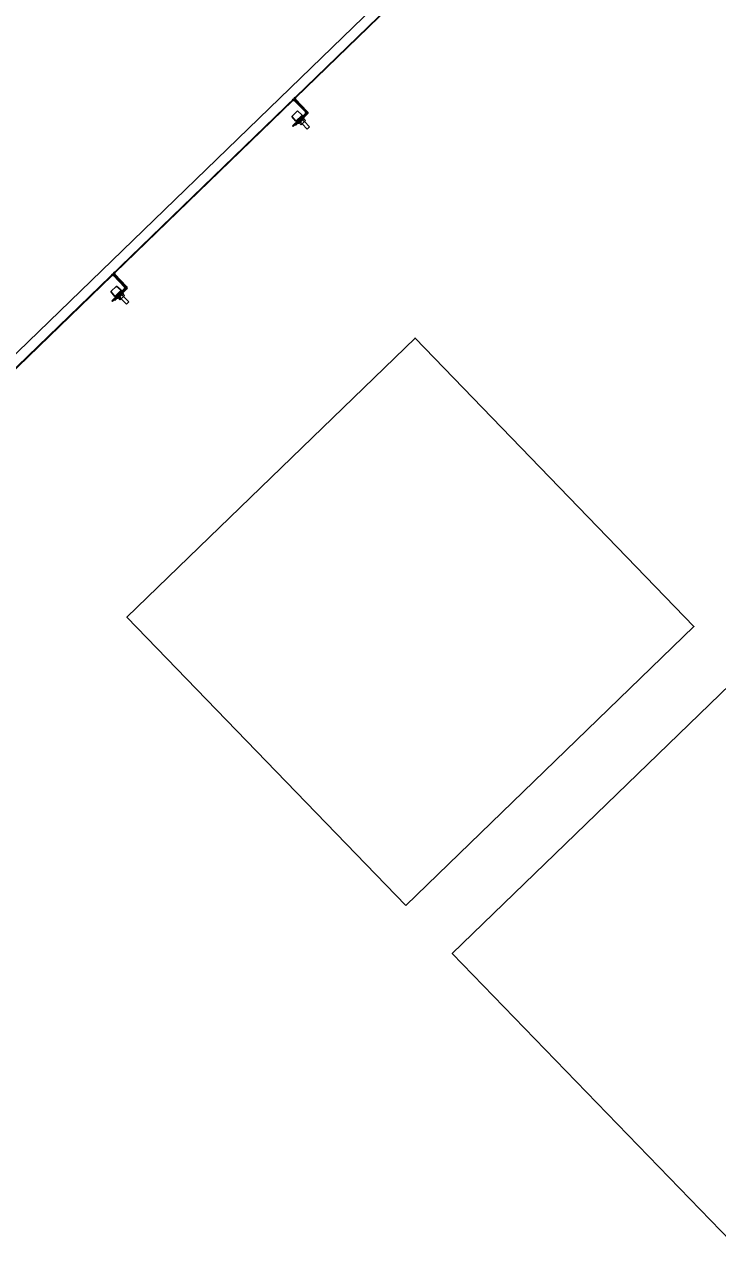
# Model space of a CAD drawing. Extents: x 468143 to 491361, y 1438528 to 1468730.
# Drawn here: x 490355.5 to 490358.96, y 1467633.52 to 1467639.59 of the extents above; entities that cross this region are included whole.
import ezdxf

# ---------------------------------------------------------------- set-up
doc = ezdxf.new("R2010")
doc.units = 0
doc.layers.add('Default', color=7, linetype='Continuous')
doc.layers.add('Xreference_dp', color=7, linetype='Continuous')

# ---------------------------------------------------------------- blocks, each defined once
blk = doc.blocks.new('Col 24x24')
at = {"layer": 'Default'}
blk.add_lwpolyline([(-11.999976, -11.999976), (-11.999976, 11.999976), (11.999976, 11.999976), (11.999976, -11.999976), (-11.999976, -11.999976)], dxfattribs=at)
blk.add_lwpolyline([(-11.999976, -11.999976), (11.999976, -11.999976), (11.999976, 11.999976), (-11.999976, 11.999976)], close=True, dxfattribs=at)

msp = doc.modelspace()

# ---------------------------------------------------------------- linework, layer by layer
at = {"layer": 'Xreference_dp'}
for p, q in [((490357.7361, 1467640.0827), (490352.893, 1467635.3955)), ((490357.7361, 1467640.0827), (490352.893, 1467635.3955)), ((490356.8506, 1467639.2198), (490357.739, 1467640.0796)), ((490356.8506, 1467639.2198), (490357.739, 1467640.0796)), ((490357.6024, 1467640.0218), (490352.9582, 1467635.527)), ((490357.6024, 1467640.0218), (490352.9582, 1467635.527)), ((490355.9488, 1467638.3471), (490356.8373, 1467639.2069)), ((490355.9488, 1467638.3471), (490356.8373, 1467639.2069)), ((490356.8443, 1467639.2068), (490356.8999, 1467639.1493)), ((490356.8443, 1467639.2068), (490356.8999, 1467639.1493)), ((490356.9064, 1467639.1488), (490356.8474, 1467639.2098)), ((490356.9064, 1467639.1488), (490356.8474, 1467639.2098)), ((490356.9095, 1467639.1518), (490356.8505, 1467639.2128)), ((490356.9095, 1467639.1518), (490356.8505, 1467639.2128)), ((490356.8318, 1467639.1268), (490356.8601, 1467639.1542)), ((490356.8318, 1467639.1268), (490356.8601, 1467639.1542)), ((490356.8601, 1467639.1542), (490356.8834, 1467639.1336)), ((490356.8601, 1467639.1542), (490356.8834, 1467639.1336)), ((490356.8318, 1467639.1268), (490356.8516, 1467639.1028)), ((490356.8318, 1467639.1268), (490356.8516, 1467639.1028)), ((490356.8998, 1467639.1424), (490356.8357, 1467639.0803)), ((490356.8998, 1467639.1424), (490356.8357, 1467639.0803)), ((490356.9028, 1467639.1393), (490356.8387, 1467639.0773)), ((490356.9028, 1467639.1393), (490356.8387, 1467639.0773)), ((490356.8485, 1467639.0859), (490356.9063, 1467639.1418)), ((490356.8485, 1467639.0859), (490356.9063, 1467639.1418)), ((490356.8485, 1467639.0859), (490356.8515, 1467639.0829)), ((490356.8485, 1467639.0859), (490356.8515, 1467639.0829)), ((490356.8515, 1467639.0829), (490356.9093, 1467639.1387)), ((490356.8515, 1467639.0829), (490356.9093, 1467639.1387)), ((490356.8516, 1467639.1028), (490356.8834, 1467639.1336)), ((490356.8516, 1467639.1028), (490356.8834, 1467639.1336)), ((490356.8516, 1467639.1028), (490356.8588, 1467639.1027)), ((490356.8516, 1467639.1028), (490356.8588, 1467639.1027)), ((490356.8649, 1467639.1026), (490356.8658, 1467639.1026)), ((490356.8649, 1467639.1026), (490356.8658, 1467639.1026)), ((490356.8689, 1467639.095), (490356.865, 1467639.0937)), ((490356.8689, 1467639.095), (490356.865, 1467639.0937)), ((490356.8689, 1467639.095), (490356.878, 1467639.0856)), ((490356.8689, 1467639.095), (490356.878, 1467639.0856)), ((490356.8743, 1467639.1003), (490356.8834, 1467639.0909)), ((490356.8743, 1467639.1003), (490356.8834, 1467639.0909)), ((490356.8998, 1467639.1067), (490356.878, 1467639.0856)), ((490356.8998, 1467639.1067), (490356.878, 1467639.0856)), ((490356.9093, 1467639.0633), (490356.883, 1467639.0905)), ((490356.9093, 1467639.0633), (490356.883, 1467639.0905)), ((490356.8832, 1467639.1204), (490356.8832, 1467639.1195)), ((490356.8832, 1467639.1204), (490356.8832, 1467639.1195)), ((490356.8834, 1467639.1336), (490356.8833, 1467639.1264)), ((490356.8834, 1467639.1336), (490356.8833, 1467639.1264)), ((490356.8852, 1467639.1108), (490356.8943, 1467639.1014)), ((490356.8852, 1467639.1108), (490356.8943, 1467639.1014)), ((490356.8906, 1467639.1161), (490356.8921, 1467639.12)), ((490356.8906, 1467639.1161), (490356.8921, 1467639.12)), ((490356.8906, 1467639.1161), (490356.8998, 1467639.1067)), ((490356.8906, 1467639.1161), (490356.8998, 1467639.1067)), ((490356.9211, 1467639.0747), (490356.8948, 1467639.1019)), ((490356.9211, 1467639.0747), (490356.8948, 1467639.1019)), ((490356.8387, 1467639.0773), (490356.8357, 1467639.0803)), ((490356.8387, 1467639.0773), (490356.8357, 1467639.0803)), ((490356.9093, 1467639.0633), (490356.9211, 1467639.0747)), ((490356.9093, 1467639.0633), (490356.9211, 1467639.0747)), ((490355.9356, 1467638.3342), (490354.6994, 1467637.1378)), ((490355.9356, 1467638.3342), (490354.6994, 1467637.1378)), ((490355.9982, 1467638.2766), (490355.9426, 1467638.3341)), ((490355.9982, 1467638.2766), (490355.9426, 1467638.3341)), ((490356.0047, 1467638.2761), (490355.9456, 1467638.3371)), ((490356.0047, 1467638.2761), (490355.9456, 1467638.3371)), ((490356.0078, 1467638.2791), (490355.9487, 1467638.3401)), ((490356.0078, 1467638.2791), (490355.9487, 1467638.3401)), ((490355.9584, 1467638.2815), (490355.9301, 1467638.2541)), ((490355.9584, 1467638.2815), (490355.9301, 1467638.2541)), ((490355.9301, 1467638.2541), (490355.9499, 1467638.2301)), ((490355.9301, 1467638.2541), (490355.9499, 1467638.2301)), ((490355.934, 1467638.2076), (490355.9981, 1467638.2697)), ((490355.934, 1467638.2076), (490355.9981, 1467638.2697)), ((490355.937, 1467638.2046), (490356.0011, 1467638.2666)), ((490355.937, 1467638.2046), (490356.0011, 1467638.2666)), ((490355.9468, 1467638.2132), (490356.0046, 1467638.2691)), ((490355.9468, 1467638.2132), (490356.0046, 1467638.2691)), ((490355.9498, 1467638.2101), (490356.0076, 1467638.266)), ((490355.9498, 1467638.2101), (490356.0076, 1467638.266)), ((490355.9817, 1467638.2609), (490355.9499, 1467638.2301)), ((490355.9817, 1467638.2609), (490355.9499, 1467638.2301)), ((490355.9584, 1467638.2815), (490355.9817, 1467638.2609)), ((490355.9584, 1467638.2815), (490355.9817, 1467638.2609)), ((490355.998, 1467638.234), (490355.9763, 1467638.2129)), ((490355.998, 1467638.234), (490355.9763, 1467638.2129)), ((490355.9815, 1467638.2477), (490355.9815, 1467638.2468)), ((490355.9815, 1467638.2477), (490355.9815, 1467638.2468)), ((490355.9817, 1467638.2609), (490355.9816, 1467638.2537)), ((490355.9817, 1467638.2609), (490355.9816, 1467638.2537)), ((490355.9835, 1467638.2381), (490355.9926, 1467638.2287)), ((490355.9835, 1467638.2381), (490355.9926, 1467638.2287)), ((490355.9889, 1467638.2434), (490355.9904, 1467638.2473)), ((490355.9889, 1467638.2434), (490355.9904, 1467638.2473)), ((490355.9889, 1467638.2434), (490355.998, 1467638.234)), ((490355.9889, 1467638.2434), (490355.998, 1467638.234)), ((490355.937, 1467638.2046), (490355.934, 1467638.2076)), ((490355.937, 1467638.2046), (490355.934, 1467638.2076)), ((490355.9468, 1467638.2132), (490355.9498, 1467638.2101)), ((490355.9468, 1467638.2132), (490355.9498, 1467638.2101)), ((490355.9499, 1467638.2301), (490355.9571, 1467638.23)), ((490355.9499, 1467638.2301), (490355.9571, 1467638.23)), ((490355.9631, 1467638.2299), (490355.964, 1467638.2299)), ((490355.9631, 1467638.2299), (490355.964, 1467638.2299)), ((490355.9671, 1467638.2223), (490355.9633, 1467638.221)), ((490355.9671, 1467638.2223), (490355.9633, 1467638.221)), ((490355.9671, 1467638.2223), (490355.9763, 1467638.2129)), ((490355.9671, 1467638.2223), (490355.9763, 1467638.2129)), ((490355.9726, 1467638.2276), (490355.9817, 1467638.2182)), ((490355.9726, 1467638.2276), (490355.9817, 1467638.2182)), ((490356.0076, 1467638.1905), (490355.9813, 1467638.2178)), ((490356.0076, 1467638.1905), (490355.9813, 1467638.2178)), ((490356.0194, 1467638.202), (490355.993, 1467638.2292)), ((490356.0194, 1467638.202), (490355.993, 1467638.2292)), ((490356.0076, 1467638.1905), (490356.0194, 1467638.202)), ((490356.0076, 1467638.1905), (490356.0194, 1467638.202))]:
    msp.add_line(p, q, dxfattribs=at)
for centre, radius, start, end in [((490356.8407, 1467639.2034), 0.00922, 44.06303, 134.06303), ((490356.8407, 1467639.2034), 0.00922, 44.06303, 134.06303), ((490356.8407, 1467639.2034), 0.00492, 44.06303, 134.06303), ((490356.8407, 1467639.2034), 0.00492, 44.06303, 134.06303), ((490356.854, 1467639.2162), 0.00922, 134.06303, 224.06303), ((490356.854, 1467639.2162), 0.00922, 134.06303, 224.06303), ((490356.854, 1467639.2162), 0.00492, 134.06303, 224.06303), ((490356.854, 1467639.2162), 0.00492, 134.06303, 224.06303), ((490356.8964, 1467639.1459), 0.00492, 314.06303, 44.06303), ((490356.8964, 1467639.1459), 0.00492, 314.06303, 44.06303), ((490356.8964, 1467639.1459), 0.00922, 314.06303, 44.06303), ((490356.8964, 1467639.1459), 0.00922, 314.06303, 44.06303), ((490356.9029, 1467639.1454), 0.00492, 314.06303, 44.06303), ((490356.9029, 1467639.1454), 0.00492, 314.06303, 44.06303), ((490356.9029, 1467639.1454), 0.00922, 314.06303, 44.06303), ((490356.9029, 1467639.1454), 0.00922, 314.06303, 44.06303), ((490356.8647, 1467639.0945), 0.00082, 134.06303, 289.06303), ((490356.8647, 1467639.0945), 0.00082, 134.06303, 289.06303), ((490356.8621, 1467639.105), 0.013, 336.13298, 339.13118), ((490356.8621, 1467639.105), 0.013, 336.13298, 339.13118), ((490356.8808, 1467639.1236), 0.0134, 289.04056, 291.9474), ((490356.8808, 1467639.1236), 0.0134, 289.04056, 291.9474), ((490356.8914, 1467639.1203), 0.00082, 339.06303, 134.06303), ((490356.8914, 1467639.1203), 0.00082, 339.06303, 134.06303), ((490355.939, 1467638.3307), 0.00922, 44.06303, 134.06303), ((490355.939, 1467638.3307), 0.00922, 44.06303, 134.06303), ((490355.939, 1467638.3307), 0.00492, 44.06303, 134.06303), ((490355.939, 1467638.3307), 0.00492, 44.06303, 134.06303), ((490355.9523, 1467638.3435), 0.00922, 134.06303, 224.06303), ((490355.9523, 1467638.3435), 0.00922, 134.06303, 224.06303), ((490355.9523, 1467638.3435), 0.00492, 134.06303, 224.06303), ((490355.9523, 1467638.3435), 0.00492, 134.06303, 224.06303), ((490355.9791, 1467638.2509), 0.0134, 289.04056, 291.9474), ((490355.9791, 1467638.2509), 0.0134, 289.04056, 291.9474), ((490355.9896, 1467638.2475), 0.00082, 339.06303, 134.06303), ((490355.9896, 1467638.2475), 0.00082, 339.06303, 134.06303), ((490355.9946, 1467638.2732), 0.00492, 314.06303, 44.06303), ((490355.9946, 1467638.2732), 0.00492, 314.06303, 44.06303), ((490355.9946, 1467638.2732), 0.00922, 314.06303, 44.06303), ((490355.9946, 1467638.2732), 0.00922, 314.06303, 44.06303), ((490356.0012, 1467638.2727), 0.00492, 314.06303, 44.06303), ((490356.0012, 1467638.2727), 0.00492, 314.06303, 44.06303), ((490356.0012, 1467638.2727), 0.00922, 314.06303, 44.06303), ((490356.0012, 1467638.2727), 0.00922, 314.06303, 44.06303), ((490355.963, 1467638.2218), 0.00082, 134.06303, 289.06303), ((490355.963, 1467638.2218), 0.00082, 134.06303, 289.06303), ((490355.9604, 1467638.2322), 0.013, 336.13298, 339.13118), ((490355.9604, 1467638.2322), 0.013, 336.13298, 339.13118)]:
    msp.add_arc(centre, radius, start, end, dxfattribs=at)
for points in [[(490356.8689, 1467639.095), (490356.8692, 1467639.0951), (490356.8697, 1467639.0954), (490356.8706, 1467639.0958), (490356.8713, 1467639.0962), (490356.872, 1467639.0968), (490356.8727, 1467639.0974), (490356.8732, 1467639.0981), (490356.8737, 1467639.0989), (490356.8739, 1467639.0994), (490356.8741, 1467639.0997)], [(490356.8689, 1467639.095), (490356.8692, 1467639.0951), (490356.8697, 1467639.0954), (490356.8706, 1467639.0958), (490356.8713, 1467639.0962), (490356.872, 1467639.0968), (490356.8727, 1467639.0974), (490356.8732, 1467639.0981), (490356.8737, 1467639.0989), (490356.8739, 1467639.0994), (490356.8741, 1467639.0997)], [(490356.8743, 1467639.1003), (490356.8754, 1467639.101), (490356.877, 1467639.102), (490356.879, 1467639.1036), (490356.88, 1467639.1045), (490356.8804, 1467639.1049)], [(490356.8743, 1467639.1003), (490356.8754, 1467639.101), (490356.877, 1467639.102), (490356.879, 1467639.1036), (490356.88, 1467639.1045), (490356.8804, 1467639.1049)], [(490356.8804, 1467639.1049), (490356.8809, 1467639.1053), (490356.8818, 1467639.1063), (490356.8834, 1467639.1082), (490356.8845, 1467639.1098), (490356.8852, 1467639.1108)], [(490356.8804, 1467639.1049), (490356.8809, 1467639.1053), (490356.8818, 1467639.1063), (490356.8834, 1467639.1082), (490356.8845, 1467639.1098), (490356.8852, 1467639.1108)], [(490356.8858, 1467639.1111), (490356.8861, 1467639.1112), (490356.8867, 1467639.1114), (490356.8875, 1467639.1119), (490356.8882, 1467639.1124), (490356.8888, 1467639.113), (490356.8894, 1467639.1137), (490356.8899, 1467639.1144), (490356.8903, 1467639.1153), (490356.8905, 1467639.1158), (490356.8906, 1467639.1161)], [(490356.8858, 1467639.1111), (490356.8861, 1467639.1112), (490356.8867, 1467639.1114), (490356.8875, 1467639.1119), (490356.8882, 1467639.1124), (490356.8888, 1467639.113), (490356.8894, 1467639.1137), (490356.8899, 1467639.1144), (490356.8903, 1467639.1153), (490356.8905, 1467639.1158), (490356.8906, 1467639.1161)], [(490355.9787, 1467638.2322), (490355.9792, 1467638.2326), (490355.98, 1467638.2336), (490355.9817, 1467638.2355), (490355.9828, 1467638.2371), (490355.9835, 1467638.2381)], [(490355.9787, 1467638.2322), (490355.9792, 1467638.2326), (490355.98, 1467638.2336), (490355.9817, 1467638.2355), (490355.9828, 1467638.2371), (490355.9835, 1467638.2381)], [(490355.9841, 1467638.2384), (490355.9844, 1467638.2385), (490355.985, 1467638.2387), (490355.9857, 1467638.2392), (490355.9865, 1467638.2397), (490355.9871, 1467638.2403), (490355.9877, 1467638.241), (490355.9882, 1467638.2417), (490355.9886, 1467638.2426), (490355.9888, 1467638.2431), (490355.9889, 1467638.2434)], [(490355.9841, 1467638.2384), (490355.9844, 1467638.2385), (490355.985, 1467638.2387), (490355.9857, 1467638.2392), (490355.9865, 1467638.2397), (490355.9871, 1467638.2403), (490355.9877, 1467638.241), (490355.9882, 1467638.2417), (490355.9886, 1467638.2426), (490355.9888, 1467638.2431), (490355.9889, 1467638.2434)], [(490355.9671, 1467638.2223), (490355.9674, 1467638.2224), (490355.968, 1467638.2227), (490355.9688, 1467638.223), (490355.9696, 1467638.2235), (490355.9703, 1467638.2241), (490355.9709, 1467638.2247), (490355.9715, 1467638.2254), (490355.9719, 1467638.2261), (490355.9722, 1467638.2267), (490355.9723, 1467638.227)], [(490355.9671, 1467638.2223), (490355.9674, 1467638.2224), (490355.968, 1467638.2227), (490355.9688, 1467638.223), (490355.9696, 1467638.2235), (490355.9703, 1467638.2241), (490355.9709, 1467638.2247), (490355.9715, 1467638.2254), (490355.9719, 1467638.2261), (490355.9722, 1467638.2267), (490355.9723, 1467638.227)], [(490355.9726, 1467638.2276), (490355.9737, 1467638.2283), (490355.9753, 1467638.2293), (490355.9773, 1467638.2309), (490355.9782, 1467638.2317), (490355.9787, 1467638.2322)], [(490355.9726, 1467638.2276), (490355.9737, 1467638.2283), (490355.9753, 1467638.2293), (490355.9773, 1467638.2309), (490355.9782, 1467638.2317), (490355.9787, 1467638.2322)]]:
    msp.add_open_spline(points, degree=3, dxfattribs=at)

# ---------------------------------------------------------------- block references
at = {"layer": 'Xreference_dp', "xscale": 0.0833307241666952, "yscale": 0.0833307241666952, "rotation": 44.062944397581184}
for p in [(490357.424, 1467636.6078), (490357.424, 1467636.6078), (490359.0467, 1467634.9312), (490359.0467, 1467634.9312)]:
    msp.add_blockref('Col 24x24', p, dxfattribs=at)

doc.saveas('drawing.dxf')
